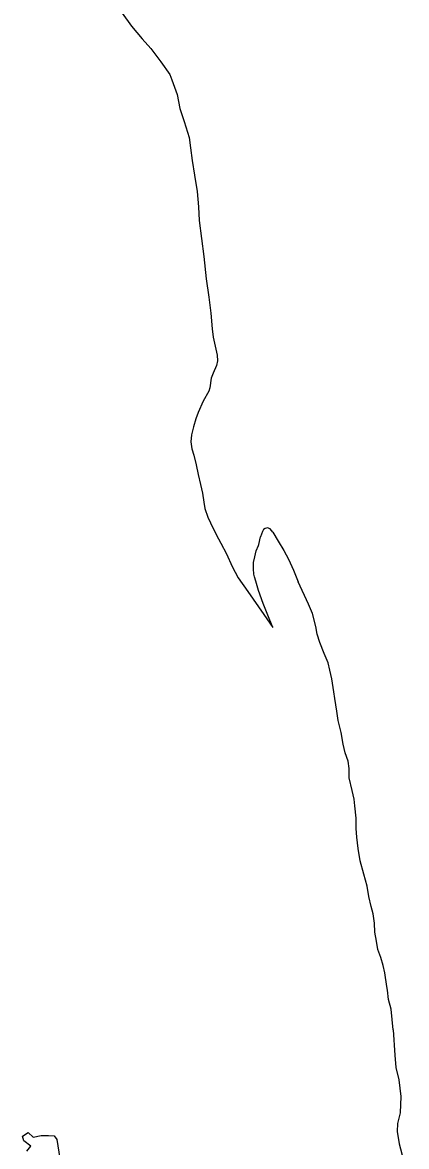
# Model space of a CAD drawing. Extents: x 3040896 to 3051146, y 687568 to 732976.
# Drawn here: x 3043668 to 3043951, y 724963 to 725791 of the extents above; entities that cross this region are included whole.
import ezdxf

# ---------------------------------------------------------------- set-up
doc = ezdxf.new("R2010")
doc.units = 0
doc.layers.add('Exist Hydro Stream or Body of Water', color=7, linetype='Continuous')
doc.layers.add('Exist Vegetation Hedge Row', color=7, linetype='Continuous')

msp = doc.modelspace()

# ---------------------------------------------------------------- linework, layer by layer
at = {"layer": 'Exist Hydro Stream or Body of Water'}
for points in [[(3043741.46, 725798.09), (3043748.2, 725788.55), (3043756.25, 725779.23), (3043762.62, 725771.88), (3043770.03, 725762.13), (3043776.64, 725752.88), (3043778.16, 725748.86), (3043781.99, 725738.18), (3043783.88, 725727.82), (3043787.1, 725718.26), (3043790.74, 725706.42), (3043791.9, 725698.82), (3043793.06, 725689.58), (3043794.66, 725678.72), (3043796.7, 725666.73), (3043797.6, 725655.43), (3043798.11, 725645.19), (3043799.94, 725631.96), (3043801.56, 725618.76), (3043803.35, 725602.18), (3043805.24, 725588.66), (3043806.83, 725576.97), (3043807.75, 725565.49), (3043808.5, 725559.35)], [(3043741.46, 725798.09), (3043748.2, 725788.55), (3043756.25, 725779.23), (3043762.62, 725771.88), (3043770.03, 725762.13), (3043776.64, 725752.88), (3043778.16, 725748.86), (3043781.99, 725738.18), (3043783.88, 725727.82), (3043787.1, 725718.26), (3043790.74, 725706.42), (3043791.9, 725698.82), (3043793.06, 725689.58), (3043794.66, 725678.72), (3043796.7, 725666.73), (3043797.6, 725655.43), (3043798.11, 725645.19), (3043799.94, 725631.96), (3043801.56, 725618.76), (3043803.35, 725602.18), (3043805.24, 725588.66), (3043806.83, 725576.97), (3043807.75, 725565.49), (3043808.5, 725559.35)], [(3043808.5, 725559.35), (3043811.56, 725545.96), (3043811.68, 725541.85), (3043810.9, 725538.41), (3043808.57, 725532.69), (3043806.97, 725529.19), (3043806.17, 725521.96), (3043805.25, 725519.46), (3043801.2, 725512.19), (3043797.49, 725503.88), (3043795.75, 725499.02), (3043794.13, 725493.16), (3043792.47, 725487.21), (3043792.09, 725482.18), (3043792.9, 725476.96), (3043794.27, 725472.46), (3043796.09, 725465.25), (3043797.55, 725458.11), (3043799.07, 725450.72), (3043800.56, 725444.35), (3043801.56, 725437.68), (3043802.42, 725433.1), (3043804.49, 725426.76), (3043806.46, 725422.59), (3043810.77, 725413.8), (3043814.07, 725407.54), (3043818.28, 725399.71), (3043822.54, 725390.27), (3043827.05, 725381.86), (3043834.07, 725371.95), (3043845.77, 725355.06), (3043852.59, 725345.4), (3043848.74, 725354.57), (3043845.45, 725363.11), (3043841.96, 725372.59), (3043839.87, 725379.47), (3043838.94, 725382.8), (3043838.57, 725384.78)], [(3043808.5, 725559.35), (3043811.56, 725545.96), (3043811.68, 725541.85), (3043810.9, 725538.41), (3043808.57, 725532.69), (3043806.97, 725529.19), (3043806.17, 725521.96), (3043805.25, 725519.46), (3043801.2, 725512.19), (3043797.49, 725503.88), (3043795.75, 725499.02), (3043794.13, 725493.16), (3043792.47, 725487.21), (3043792.09, 725482.18), (3043792.9, 725476.96), (3043794.27, 725472.46), (3043796.09, 725465.25), (3043797.55, 725458.11), (3043799.07, 725450.72), (3043800.56, 725444.35), (3043801.56, 725437.68), (3043802.42, 725433.1), (3043804.49, 725426.76), (3043806.46, 725422.59), (3043810.77, 725413.8), (3043814.07, 725407.54), (3043818.28, 725399.71), (3043822.54, 725390.27), (3043827.05, 725381.86), (3043834.07, 725371.95), (3043845.77, 725355.06), (3043852.59, 725345.4), (3043848.74, 725354.57), (3043845.45, 725363.11), (3043841.96, 725372.59), (3043839.87, 725379.47), (3043838.94, 725382.8), (3043838.57, 725384.78)], [(3043852.61, 725415.6), (3043850.57, 725417.99), (3043848.6, 725418.84), (3043846.79, 725418.42), (3043845.69, 725417.58), (3043844.93, 725416.18), (3043843.43, 725412.27)], [(3043852.61, 725415.6), (3043850.57, 725417.99), (3043848.6, 725418.84), (3043846.79, 725418.42), (3043845.69, 725417.58), (3043844.93, 725416.18), (3043843.43, 725412.27)], [(3043852.61, 725415.6), (3043856.56, 725409.09), (3043860.7, 725402.09), (3043863.95, 725395.82), (3043867.65, 725387.49), (3043871.29, 725378.93)], [(3043852.61, 725415.6), (3043856.56, 725409.09), (3043860.7, 725402.09), (3043863.95, 725395.82), (3043867.65, 725387.49), (3043871.29, 725378.93)], [(3043838.57, 725384.78), (3043838.23, 725388.51), (3043838.2, 725393.16), (3043839.27, 725397.34), (3043840.31, 725401.93), (3043841.87, 725405.78), (3043842.18, 725406.56)], [(3043838.57, 725384.78), (3043838.23, 725388.51), (3043838.2, 725393.16), (3043839.27, 725397.34), (3043840.31, 725401.93), (3043841.87, 725405.78), (3043842.18, 725406.56)], [(3043842.18, 725406.56), (3043843.43, 725412.27)], [(3043842.18, 725406.56), (3043843.43, 725412.27)], [(3043897.42, 725298.04), (3043895.97, 725307.64), (3043894.47, 725313.97), (3043893.37, 725319.24), (3043890.3, 725326.31), (3043887.25, 725334.39), (3043885.27, 725340.42), (3043884.17, 725346.22), (3043881.63, 725355.64), (3043878.72, 725362.65), (3043871.29, 725378.93)], [(3043897.42, 725298.04), (3043895.97, 725307.64), (3043894.47, 725313.97), (3043893.37, 725319.24), (3043890.3, 725326.31), (3043887.25, 725334.39), (3043885.27, 725340.42), (3043884.17, 725346.22), (3043881.63, 725355.64), (3043878.72, 725362.65), (3043871.29, 725378.93)], [(3043936.64, 725080.77), (3043935.13, 725090.98), (3043933.88, 725096.44), (3043932.13, 725102.3), (3043930.03, 725107.99), (3043929, 725114.14), (3043927.7, 725120.77), (3043927.53, 725127.44), (3043926.45, 725134.48), (3043924.96, 725139.75), (3043923.37, 725147.22), (3043922.1, 725154.82), (3043919.48, 725163.73), (3043916.87, 725173.33), (3043915.46, 725182.44), (3043914.51, 725190.82), (3043913.82, 725197.27), (3043913.93, 725204.83), (3043913.01, 725213.96), (3043912.47, 725218.89), (3043911.01, 725225.38), (3043908.85, 725234.63), (3043908.9, 725241.36), (3043907.97, 725246.89), (3043905.76, 725253.13), (3043904.46, 725259.44), (3043902.78, 725267.99), (3043900.67, 725276.9), (3043899.59, 725283.71), (3043898.33, 725293.06), (3043897.42, 725298.04)], [(3043936.64, 725080.77), (3043935.13, 725090.98), (3043933.88, 725096.44), (3043932.13, 725102.3), (3043930.03, 725107.99), (3043929, 725114.14), (3043927.7, 725120.77), (3043927.53, 725127.44), (3043926.45, 725134.48), (3043924.96, 725139.75), (3043923.37, 725147.22), (3043922.1, 725154.82), (3043919.48, 725163.73), (3043916.87, 725173.33), (3043915.46, 725182.44), (3043914.51, 725190.82), (3043913.82, 725197.27), (3043913.93, 725204.83), (3043913.01, 725213.96), (3043912.47, 725218.89), (3043911.01, 725225.38), (3043908.85, 725234.63), (3043908.9, 725241.36), (3043907.97, 725246.89), (3043905.76, 725253.13), (3043904.46, 725259.44), (3043902.78, 725267.99), (3043900.67, 725276.9), (3043899.59, 725283.71), (3043898.33, 725293.06), (3043897.42, 725298.04)], [(3043941.27, 725049.04), (3043939.68, 725064.14), (3043937.77, 725071.28), (3043936.97, 725078.13), (3043936.64, 725080.77)], [(3043941.27, 725049.04), (3043939.68, 725064.14), (3043937.77, 725071.28), (3043936.97, 725078.13), (3043936.64, 725080.77)], [(3043941.27, 725049.04), (3043942.42, 725030.27), (3043943.16, 725021.06), (3043945.27, 725012.05), (3043946.8, 724999.7), (3043946.37, 724987.83), (3043944.51, 724979.88), (3043944.13, 724974.04), (3043945.72, 724965.02), (3043951.06, 724944.56)], [(3043941.27, 725049.04), (3043942.42, 725030.27), (3043943.16, 725021.06), (3043945.27, 725012.05), (3043946.8, 724999.7), (3043946.37, 724987.83), (3043944.51, 724979.88), (3043944.13, 724974.04), (3043945.72, 724965.02), (3043951.06, 724944.56)]]:
    msp.add_lwpolyline(points, dxfattribs=at)
at = {"layer": 'Exist Vegetation Hedge Row'}
msp.add_lwpolyline([(3043671.12, 724959.4), (3043674.03, 724963.32), (3043668.91, 724967.07), (3043667.95, 724970.61), (3043672.06, 724973.2), (3043675.95, 724969.75), (3043681.83, 724971.13), (3043687.16, 724970.98), (3043691.3, 724970.81), (3043693.4, 724968.11), (3043695.61, 724954.23)], dxfattribs=at)
msp.add_lwpolyline([(3043671.12, 724959.4), (3043674.03, 724963.32), (3043668.91, 724967.07), (3043667.95, 724970.61), (3043672.06, 724973.2), (3043675.95, 724969.75), (3043681.83, 724971.13), (3043687.16, 724970.98), (3043691.3, 724970.81), (3043693.4, 724968.11), (3043695.61, 724954.23)], dxfattribs=at)

doc.saveas('drawing.dxf')
